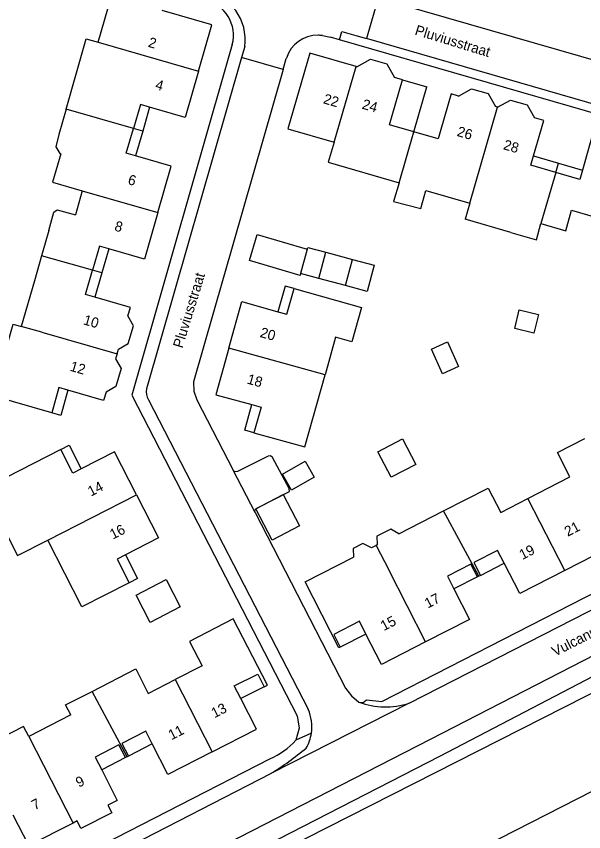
# Model space of a CAD drawing. Extents: x 194485 to 197793, y 468269 to 470822.
# Drawn here: x 196122.3 to 196189.4, y 469381 to 469477.6 of the extents above; entities that cross this region are included whole.
import ezdxf

# ---------------------------------------------------------------- set-up
doc = ezdxf.new("R2010")
doc.units = 0
for name, color, linetype in [('BGT begrenzing pand op maaiveld onder overbouw', 7, 'Continuous'), ('BGT grensvlak begroeid terreindeel', 7, 'Continuous'), ('BGT grensvlak gebouwinstallatie plus 1', 7, 'Continuous'), ('BGT grensvlak overig bouwwerk uitbreiding populatie', 7, 'Continuous'), ('BGT grensvlak pand deel overbouw', 7, 'Continuous'), ('BGT grensvlak pand op maaiveld', 7, 'Continuous'), ('BGT grensvlak pand op maaiveld LR', 7, 'Continuous'), ('BGT grensvlak waterdeel', 7, 'Continuous'), ('BGT grensvlak wegdeel', 7, 'Continuous'), ('BGT tekst huisnummerreeks', 7, 'Continuous'), ('BGT tekst openbare ruimte label weg', 7, 'Continuous')]:
    doc.layers.add(name, color=color, linetype=linetype)

msp = doc.modelspace()

# ---------------------------------------------------------------- linework, layer by layer
at = {"layer": 'BGT begrenzing pand op maaiveld onder overbouw'}
for points in [[(196180.038, 469412.841), (196179.262, 469414.354), (196176.445, 469412.907), (196177.221, 469411.395)], [(196176.865, 469411.212), (196176.089, 469412.725), (196173.317, 469411.302), (196174.093, 469409.789)], [(196163.682, 469404.445), (196162.905, 469405.958), (196159.875, 469404.403), (196160.645, 469402.887)], [(196148.856, 469396.809), (196148.095, 469398.295), (196150.878, 469399.697), (196151.646, 469398.214)], [(196138.391, 469391.434), (196137.616, 469392.947), (196134.803, 469391.506), (196135.579, 469389.993)], [(196135.223, 469389.811), (196134.447, 469391.324), (196131.629, 469389.879), (196132.404, 469388.366)]]:
    msp.add_lwpolyline(points, dxfattribs=at)
at = {"layer": 'BGT grensvlak begroeid terreindeel'}
msp.add_lwpolyline([(196101.703, 469352.077), (196148.982, 469376.415), (196189.718, 469397.082), (196244.28, 469424.773), (196294.799, 469450.711), (196319.955, 469461.225), (196325.635, 469460.574), (196330.416, 469459.066), (196336.331, 469450.827), (196335.594, 469441.797), (196332.805, 469437.677), (196309.117, 469424.483), (196254.752, 469396.436), (196203.571, 469370.326), (196157.978, 469346.542), (196115.584, 469324.949)], dxfattribs=at)
at = {"layer": 'BGT grensvlak gebouwinstallatie plus 1'}
for p, q in [((196168.005, 469470.057), (196170.888, 469469.228)), ((196169.355, 469463.926), (196170.888, 469469.228)), ((196138.075, 469466.815), (196137.259, 469463.987)), ((196137.259, 469463.987), (196136.164, 469464.303)), ((196137.259, 469463.987), (196136.414, 469461.054)), ((196183.521, 469461.049), (196186.46, 469460.203)), ((196186.141, 469459.099), (196186.46, 469460.203)), ((196186.46, 469460.203), (196189.295, 469459.389)), ((196133.245, 469450.069), (196132.427, 469447.232)), ((196158.929, 469449.644), (196162.081, 469448.795)), ((196132.427, 469447.232), (196131.329, 469447.541)), ((196132.427, 469447.232), (196131.586, 469444.317)), ((196161.251, 469445.71), (196158.098, 469446.558)), ((196165.096, 469426.027), (196167.997, 469427.542)), ((196167.997, 469427.542), (196169.577, 469424.517)), ((196166.676, 469423.002), (196165.096, 469426.027)), ((196169.577, 469424.517), (196166.676, 469423.002)), ((196136.47, 469409.049), (196140.041, 469410.891)), ((196140.041, 469410.891), (196141.706, 469407.665)), ((196138.135, 469405.823), (196136.47, 469409.049)), ((196141.706, 469407.665), (196138.135, 469405.823))]:
    msp.add_line(p, q, dxfattribs=at)
for points in [[(196155.189, 469445.341), (196154.11, 469445.643), (196153.252, 469442.613)], [(196128.388, 469433.34), (196127.556, 469430.325), (196126.499, 469430.628)], [(196150.42, 469428.278), (196149.351, 469428.576), (196150.193, 469431.606)], [(196127.566, 469426.305), (196128.564, 469426.814), (196129.991, 469424.017)], [(196150.649, 469419.255), (196153.882, 469420.954), (196155.814, 469417.278), (196152.581, 469415.579), (196150.649, 469419.255)], [(196135.219, 469413.83), (196136.645, 469411.012), (196135.656, 469410.511)]]:
    msp.add_lwpolyline(points, dxfattribs=at)
at = {"layer": 'BGT grensvlak overig bouwwerk uitbreiding populatie'}
for p, q in [((196181.285, 469440.618), (196181.829, 469442.839)), ((196181.829, 469442.839), (196184.091, 469442.285)), ((196184.091, 469442.285), (196183.546, 469440.064)), ((196183.546, 469440.064), (196181.285, 469440.618)), ((196171.44, 469438.179), (196173.338, 469439.031)), ((196173.338, 469439.031), (196174.644, 469436.118)), ((196172.747, 469435.266), (196171.44, 469438.179)), ((196174.644, 469436.118), (196172.747, 469435.266))]:
    msp.add_line(p, q, dxfattribs=at)
msp.add_lwpolyline([(196153.786, 469423.382), (196156.47, 469424.904), (196157.541, 469423.016), (196154.857, 469421.494), (196153.786, 469423.382)], dxfattribs=at)
at = {"layer": 'BGT grensvlak pand deel overbouw'}
for p, q in [((196177.221, 469411.395), (196180.038, 469412.841)), ((196176.865, 469411.212), (196174.093, 469409.789)), ((196163.682, 469404.445), (196160.645, 469402.887)), ((196151.646, 469398.214), (196148.856, 469396.809)), ((196138.391, 469391.434), (196135.579, 469389.993)), ((196135.223, 469389.811), (196132.404, 469388.366))]:
    msp.add_line(p, q, dxfattribs=at)
at = {"layer": 'BGT grensvlak pand op maaiveld'}
for p, q in [((196162.589, 469471.614), (196162.514, 469471.635)), ((196166.797, 469465.857), (196168.005, 469470.057)), ((196168.005, 469470.057), (196167.057, 469470.33)), ((196173.758, 469468.403), (196172.55, 469464.203)), ((196174.633, 469468.151), (196173.758, 469468.403)), ((196128.211, 469466.6), (196127.342, 469463.588)), ((196179.243, 469466.826), (196178.999, 469466.896)), ((196130.107, 469456.924), (196129.292, 469454.089)), ((196170.756, 469456.979), (196175.98, 469455.477)), ((196175.98, 469455.477), (196175.428, 469453.556)), ((196180.821, 469452.004), (196175.428, 469453.556)), ((196126.142, 469452.214), (196125.289, 469449.24)), ((196158.098, 469446.558), (196158.929, 469449.644)), ((196125.289, 469449.24), (196124.436, 469446.267)), ((196155.882, 469446.899), (196149.888, 469448.685)), ((196161.251, 469445.71), (196162.081, 469448.795)), ((196155.948, 469447.137), (196155.882, 469446.899)), ((196158.098, 469446.558), (196155.948, 469447.137)), ((196124.436, 469446.267), (196122.883, 469440.856)), ((196134.22, 469437.608), (196134.39, 469438.196)), ((196134.22, 469437.608), (196134.051, 469437.022)), ((196127.566, 469426.305), (196121.088, 469422.999)), ((196167.582, 469416.308), (196172.87, 469419.022)), ((196177.057, 469411.311), (196176.865, 469411.212)), ((196177.221, 469411.395), (196177.057, 469411.311)), ((196128.738, 469394.872), (196123.771, 469392.327)), ((196135.407, 469389.905), (196135.223, 469389.811)), ((196135.579, 469389.993), (196135.407, 469389.905)), ((196129.499, 469382.316), (196129.026, 469382.073))]:
    msp.add_line(p, q, dxfattribs=at)
for points in [[(196132.001, 469474.509), (196133.556, 469480.023), (196136.521, 469479.165)], [(196143.876, 469471.088), (196145.46, 469476.577), (196139.575, 469478.281)], [(196128.211, 469466.6), (196130.556, 469474.917), (196132.001, 469474.509)], [(196162.514, 469471.635), (196157.022, 469473.214), (196154.434, 469464.276), (196159.907, 469462.702)], [(196162.589, 469471.614), (196164.204, 469472.508), (196166.163, 469471.945), (196167.057, 469470.33)], [(196143.876, 469471.088), (196142.293, 469465.599), (196138.075, 469466.815)], [(196174.633, 469468.151), (196176.169, 469469.002), (196178.149, 469468.433), (196178.999, 469466.896)], [(196138.075, 469466.815), (196136.98, 469467.131), (196136.164, 469464.303)], [(196179.243, 469466.826), (196180.779, 469467.677), (196182.759, 469467.108), (196183.609, 469465.571)], [(196169.355, 469463.926), (196166.479, 469464.752), (196166.797, 469465.857)], [(196183.521, 469461.049), (196184.728, 469465.249), (196183.609, 469465.571)], [(196136.414, 469461.054), (196135.318, 469461.37), (196136.164, 469464.303)], [(196172.55, 469464.203), (196172.232, 469463.098), (196169.355, 469463.926)], [(196127.342, 469463.588), (196126.963, 469462.154), (196127.436, 469461.344), (196127.551, 469461.31)], [(196195.992, 469462.011), (196190.502, 469463.589), (196189.295, 469459.389)], [(196159.907, 469462.702), (196159.212, 469460.3), (196167.608, 469457.885)], [(196127.551, 469461.31), (196126.582, 469457.937), (196130.107, 469456.924)], [(196139.048, 469454.345), (196140.632, 469459.838), (196136.414, 469461.054)], [(196186.141, 469459.099), (196183.203, 469459.944), (196183.521, 469461.049)], [(196189.295, 469459.389), (196188.977, 469458.284), (196186.141, 469459.099)], [(196167.608, 469457.885), (196166.946, 469455.679), (196170.176, 469454.843), (196170.756, 469456.979)], [(196126.142, 469452.214), (196126.743, 469454.388), (196127.131, 469454.674), (196129.292, 469454.089)], [(196184.396, 469453.046), (196187.326, 469452.204), (196188.019, 469454.616), (196193.42, 469453.063)], [(196139.048, 469454.345), (196137.463, 469448.852), (196133.245, 469450.069)], [(196180.821, 469452.004), (196183.846, 469451.134), (196184.396, 469453.046)], [(196149.888, 469448.685), (196150.8, 469451.763), (196156.742, 469450.011)], [(196133.245, 469450.069), (196132.15, 469450.385), (196131.329, 469447.541)], [(196156.742, 469450.011), (196156.798, 469450.218), (196158.929, 469449.644)], [(196162.081, 469448.795), (196164.639, 469448.107), (196163.808, 469445.021), (196161.251, 469445.71)], [(196131.586, 469444.317), (196130.49, 469444.633), (196131.329, 469447.541)], [(196153.252, 469442.613), (196154.33, 469442.311), (196155.189, 469445.341)], [(196155.189, 469445.341), (196163.143, 469443.117), (196162.013, 469439.051), (196160.079, 469439.599), (196158.836, 469435.13)], [(196135.517, 469442.106), (196135.804, 469443.1), (196131.586, 469444.317)], [(196147.461, 469438.288), (196148.992, 469443.804), (196153.252, 469442.613)], [(196134.39, 469438.196), (196135.539, 469438.831), (196136.152, 469440.957), (196135.517, 469442.106)], [(196126.499, 469430.628), (196119.48, 469432.636), (196121.911, 469441.135), (196122.883, 469440.856)], [(196147.461, 469438.288), (196145.929, 469432.771), (196150.193, 469431.606)], [(196134.051, 469437.022), (196134.691, 469435.873), (196134.086, 469433.744), (196132.917, 469433.094)], [(196150.42, 469428.278), (196156.461, 469426.594), (196158.836, 469435.13)], [(196128.388, 469433.34), (196127.331, 469433.645), (196126.499, 469430.628)], [(196132.917, 469433.094), (196132.635, 469432.115), (196128.388, 469433.34)], [(196150.193, 469431.606), (196151.264, 469431.313), (196150.42, 469428.278)], [(196182.825, 469420.479), (196187.823, 469423.044), (196186.339, 469425.935), (196189.602, 469427.61)], [(196129.991, 469424.017), (196128.993, 469423.508), (196127.566, 469426.305)], [(196136.515, 469420.93), (196133.913, 469426.018), (196129.991, 469424.017)], [(196121.088, 469422.999), (196118.416, 469421.635), (196122.453, 469413.738), (196126.014, 469415.559)], [(196172.87, 469419.022), (196178.158, 469421.736), (196179.642, 469418.845), (196182.825, 469420.479)], [(196136.515, 469420.93), (196139.117, 469415.842), (196135.219, 469413.83)], [(196190.538, 469418.23), (196192.392, 469414.618), (196187.201, 469411.954)], [(196167.582, 469416.308), (196166.637, 469416.867), (196164.96, 469416.019), (196165.027, 469415.014), (196164.882, 469414.927)], [(196135.656, 469410.511), (196130.051, 469407.671), (196126.014, 469415.559)], [(196164.882, 469414.927), (196164.345, 469414.648), (196163.303, 469415.151), (196162.18, 469414.568), (196162.188, 469413.539)], [(196135.219, 469413.83), (196134.223, 469413.316), (196135.656, 469410.511)], [(196160.645, 469402.887), (196160.468, 469402.796), (196156.491, 469410.615), (196162.188, 469413.539)], [(196187.201, 469411.954), (196181.892, 469409.229), (196180.038, 469412.841)], [(196174.093, 469409.789), (196175.947, 469406.177), (196170.745, 469403.507)], [(196151.646, 469398.214), (196152.027, 469398.411), (196147.985, 469406.228), (196142.81, 469403.576), (196144.292, 469400.684), (196141.099, 469399.048)], [(196170.745, 469403.507), (196165.536, 469400.834), (196163.682, 469404.445)], [(196131.268, 469397.662), (196136.432, 469400.308), (196137.914, 469397.415), (196141.099, 469399.048)], [(196128.738, 469394.872), (196128.132, 469396.055), (196131.268, 469397.662)], [(196145.478, 469390.504), (196150.713, 469393.187), (196148.856, 469396.809)], [(196123.771, 469392.327), (196123.165, 469393.509), (196120.464, 469392.125)], [(196145.478, 469390.504), (196140.242, 469387.821), (196138.391, 469391.434)], [(196132.404, 469388.366), (196134.256, 469384.753), (196133.135, 469384.178)], [(196133.135, 469384.178), (196133.6, 469383.293), (196129.952, 469381.424), (196129.499, 469382.316)], [(196129.026, 469382.073), (196123.795, 469379.392), (196121.943, 469383.006)]]:
    msp.add_lwpolyline(points, dxfattribs=at)
at = {"layer": 'BGT grensvlak pand op maaiveld LR'}
for p, q in [((196132.001, 469474.509), (196143.876, 469471.088)), ((196159.907, 469462.702), (196162.514, 469471.635)), ((196136.164, 469464.303), (196128.211, 469466.6)), ((196175.98, 469455.477), (196179.243, 469466.826)), ((196167.608, 469457.885), (196169.355, 469463.926)), ((196186.141, 469459.099), (196184.396, 469453.046)), ((196130.107, 469456.924), (196139.048, 469454.345)), ((196156.742, 469450.011), (196155.948, 469447.137)), ((196131.329, 469447.541), (196125.289, 469449.24)), ((196125.313, 469440.177), (196122.883, 469440.856)), ((196125.313, 469440.177), (196134.22, 469437.608)), ((196158.836, 469435.13), (196147.461, 469438.288)), ((196126.014, 469415.559), (196136.515, 469420.93)), ((196187.201, 469411.954), (196182.825, 469420.479)), ((196177.057, 469411.311), (196172.87, 469419.022)), ((196164.882, 469414.927), (196166.369, 469412.032)), ((196170.745, 469403.507), (196166.369, 469412.032)), ((196141.099, 469399.048), (196145.478, 469390.504)), ((196135.407, 469389.905), (196131.268, 469397.662)), ((196123.771, 469392.327), (196129.026, 469382.073))]:
    msp.add_line(p, q, dxfattribs=at)
at = {"layer": 'BGT grensvlak waterdeel'}
msp.add_lwpolyline([(196168.615, 469374.689), (196214.31, 469398.04), (196281.7, 469432.78)], dxfattribs=at)
at = {"layer": 'BGT grensvlak wegdeel'}
for p, q in [((196165.13, 469479.758), (196163.744, 469474.96)), ((196206.703, 469467.726), (196165.13, 469479.758)), ((196158.525, 469475.304), (196159.478, 469475.123)), ((196160.532, 469474.818), (196159.478, 469475.123)), ((196204.976, 469461.95), (196160.532, 469474.818)), ((196205.276, 469462.955), (196163.744, 469474.96)), ((196149.341, 469473.996), (196148.969, 469472.702)), ((196148.969, 469472.702), (196137.709, 469433.49)), ((196153.877, 469471.292), (196148.969, 469472.702)), ((196137.931, 469432.183), (196156.846, 469395.543)), ((196150.568, 469418.821), (196147.946, 469423.855)), ((196168.786, 469396.252), (196205.468, 469415.057)), ((196168.786, 469396.252), (196152.432, 469387.922)), ((196157.225, 469392.711), (196155.387, 469391.881)), ((196092.381, 469358.957), (196152.313, 469389.669)), ((196133.172, 469378.04), (196152.432, 469387.922))]:
    msp.add_line(p, q, dxfattribs=at)
for points in [[(196160.532, 469474.818), (196160.83, 469475.802), (196162.477, 469475.326), (196163.744, 469474.96)], [(196147.865, 469474.263), (196135.965, 469432.744), (196155.558, 469394.75), (196155.78, 469393.297), (196155.387, 469391.881)], [(196153.877, 469471.292), (196154.248, 469472.586), (196154.267, 469472.651)], [(196153.877, 469471.292), (196143.269, 469434.293), (196143.303, 469433.209), (196143.661, 469432.185), (196147.946, 469423.855)], [(196162.855, 469396.38), (196163.36, 469396.324), (196163.736, 469396.666), (196165.569, 469396.479), (196213.594, 469421.104), (196232.99, 469431.069)], [(196150.568, 469418.821), (196150.544, 469419.132), (196150.75, 469419.365), (196154.641, 469421.309), (196154.583, 469421.664), (196152.635, 469425.348), (196152.402, 469425.542), (196152.1, 469425.517), (196148.483, 469423.681), (196148.178, 469423.657), (196147.946, 469423.855)], [(196150.568, 469418.821), (196161.274, 469398.045), (196161.957, 469397.111), (196162.855, 469396.38)], [(196197.748, 469405.584), (196171.278, 469391.962), (196135.05, 469373.358)], [(196198.776, 469403.703), (196172.388, 469389.958), (196124.041, 469365.138), (196079.31, 469342.254)]]:
    msp.add_lwpolyline(points, dxfattribs=at)
for centre, radius, start, end in [((196143.537, 469474.804), 5.86, 352.07641, 80.17271), ((196143.756, 469475.343), 4.248, 345.27043, 78.02147), ((196157.955, 469471.476), 3.87, 89.2416, 162.32509), ((196157.962, 469471.581), 3.766, 81.40884, 89.33802), ((196139.465, 469433.116), 1.796, 167.97524, 211.30466), ((196152.161, 469393.475), 5.121, 351.42423, 23.82071), ((196166.005, 469404.86), 9.046, 249.62314, 287.90419), ((196152.147, 469393.48), 5.136, 330.27381, 351.39317), ((196148.348, 469398.421), 9.608, 294.37203, 317.10431), ((196130.177, 469423.18), 41.694, 302.25995, 309.33815)]:
    msp.add_arc(centre, radius, start, end, dxfattribs=at)

# ---------------------------------------------------------------- texts
at = {"layer": 'BGT tekst huisnummerreeks'}
for s, rotation, p in [('2', 343.9, (196137.825, 469473.998)), ('4', 343.9, (196138.666, 469468.993)), ('22', 343.9, (196158.551, 469467.302)), ('24', 344, (196163.133, 469466.671)), ('26', 344, (196174.37, 469463.44)), ('28', 344, (196179.854, 469461.863)), ('6', 343.9, (196135.419, 469457.742)), ('8', 343.9, (196133.833, 469452.249)), ('10', 343.9, (196130.146, 469441.133)), ('20', 344.5, (196151.061, 469439.636)), ('12', 343.9, (196128.565, 469435.64)), ('18', 344.5, (196149.526, 469434.12)), ('14', 27.1, (196131.133, 469420.713)), ('16', 27.1, (196133.732, 469415.624)), ('21', 27.2, (196187.552, 469415.956)), ('19', 27.2, (196182.198, 469413.207)), ('17', 27.2, (196170.998, 469407.459)), ('15', 27.2, (196165.789, 469404.785)), ('13', 27.1, (196145.748, 469394.464)), ('11', 27.1, (196140.672, 469391.862)), ('9', 27.1, (196129.708, 469386.243)), ('7', 27.1, (196124.478, 469383.563))]:
    msp.add_text(s, height=1.2, rotation=rotation, dxfattribs=at).set_placement(p)
at = {"layer": 'BGT tekst openbare ruimte label weg'}
for s, rotation, p in [('Pluviusstraat', 343, (196169.384, 469475.441)), ('Pluviusstraat', 73, (196141.961, 469438.217)), ('Vulcanusstraat', 27, (196186.052, 469401.759))]:
    msp.add_text(s, height=1.2, rotation=rotation, dxfattribs=at).set_placement(p)

doc.saveas('drawing.dxf')
